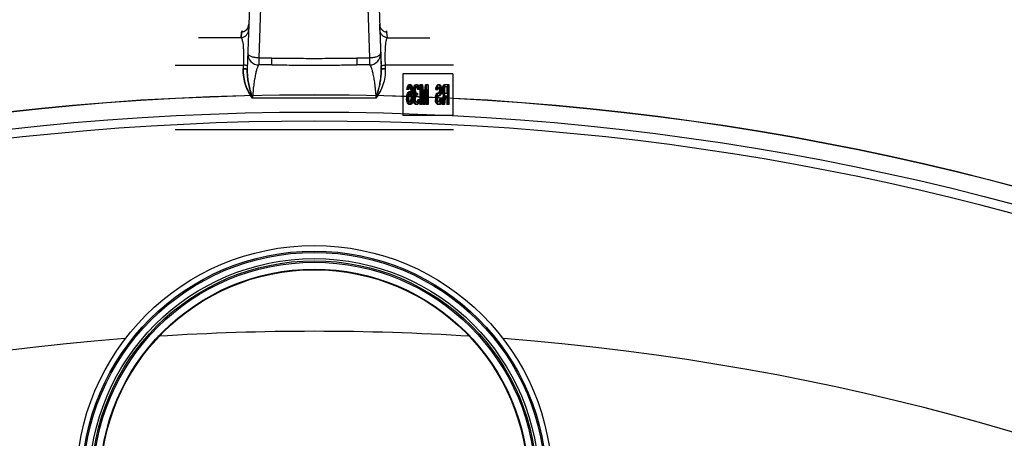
# Model space of a CAD drawing. Header units: millimetres. Extents: x 0 to 297, y 0 to 210.
# Tile 451 of 455: x 240.58 to 243.41, y 161.31 to 162.51. Entities that reach past the tile are written whole.
import ezdxf

# ---------------------------------------------------------------- set-up
doc = ezdxf.new("R2010")
doc.units = ezdxf.units.MM
doc.header["$LTSCALE"] = 16.335
doc.layers.get('0').update_dxf_attribs({"linetype": 'CONTINUOUS'})
doc.layers.add('001-M31079-X02', color=7, linetype='CONTINUOUS')
doc.layers.add('AXES_REF', color=7, linetype='CONTINUOUS')

msp = doc.modelspace()

# ---------------------------------------------------------------- linework, layer by layer
at = {"color": 7, "linetype": 'Continuous'}
for centre, radius in [((241.4302, 154.5393), 7.7567), ((241.4302, 154.5393), 7.756), ((241.4302, 154.5393), 7.7063), ((241.4302, 161.1777), 0.684), ((241.4302, 161.1777), 0.668), ((241.4302, 161.1777), 0.6464), ((241.4302, 161.1777), 0.64), ((241.4302, 161.1777), 0.636), ((241.4302, 161.1777), 0.616), ((241.4302, 161.1777), 0.6144)]:
    msp.add_circle(centre, radius, dxfattribs=at)
at = {"color": 9, "linetype": 'Continuous'}
msp.add_circle((241.4302, 161.1777), 0.664, dxfattribs=at)
at = {"color": 7, "linetype": 'Continuous'}
msp.add_arc((241.4302, 154.5393), 7.68, 278.27713, 261.72287, dxfattribs=at)
at = {"layer": '001-M31079-X02', "color": 7, "linetype": 'Continuous'}
for p, q in [((241.5835, 163.5558), (241.6226, 162.369)), ((241.6189, 162.4822), (241.6184, 162.498)), ((241.6189, 162.4822), (241.6223, 162.3795)), ((241.6226, 162.369), (241.6223, 162.3795)), ((241.6223, 162.3795), (241.6226, 162.369))]:
    msp.add_line(p, q, dxfattribs=at)
at = {"layer": '001-M31079-X02', "color": 9, "linetype": 'Continuous'}
for p, q in [((241.2769, 163.5522), (241.2378, 162.369)), ((241.2862, 162.8527), (241.2713, 162.401)), ((241.5743, 162.8527), (241.5892, 162.401)), ((241.2421, 162.498), (241.2426, 162.4979)), ((241.6183, 162.498), (241.6184, 162.498)), ((241.22, 162.4593), (241.0977, 162.4593)), ((241.22, 162.4593), (241.2215, 162.4751)), ((241.2215, 162.4751), (241.22, 162.4593)), ((241.6405, 162.4593), (241.639, 162.4751)), ((241.6405, 162.4593), (241.7628, 162.4593)), ((241.2713, 162.401), (241.2713, 162.3812)), ((241.308, 162.401), (241.2713, 162.401)), ((241.308, 162.3812), (241.308, 162.401)), ((241.5525, 162.401), (241.5525, 162.3812)), ((241.5892, 162.401), (241.5525, 162.401)), ((241.5892, 162.401), (241.5892, 162.3812)), ((241.0302, 162.3803), (241.2264, 162.3803)), ((241.308, 162.3812), (241.2713, 162.3812)), ((241.5892, 162.3812), (241.5525, 162.3812)), ((241.8302, 162.3803), (241.6341, 162.3803)), ((241.6076, 162.2852), (241.2529, 162.2852))]:
    msp.add_line(p, q, dxfattribs=at)
at = {"layer": '001-M31079-X02', "color": 6, "linetype": 'Continuous'}
for p, q in [((241.2264, 162.3803), (241.2261, 162.3698)), ((241.6341, 162.3803), (241.6344, 162.3698)), ((241.6852, 162.3553), (241.6852, 162.2353)), ((241.829, 162.3553), (241.6852, 162.3553)), ((241.829, 162.3553), (241.829, 162.2353)), ((241.6966, 162.3106), (241.697, 162.3142)), ((241.7023, 162.3106), (241.6966, 162.3106)), ((241.697, 162.3142), (241.6983, 162.3189)), ((241.7031, 162.3142), (241.697, 162.3142)), ((241.6983, 162.3189), (241.7004, 162.3225)), ((241.7018, 162.3189), (241.6983, 162.3189)), ((241.6996, 162.3142), (241.6987, 162.3106)), ((241.7009, 162.3165), (241.6996, 162.3142)), ((241.7001, 162.3106), (241.7005, 162.3142)), ((241.7004, 162.3225), (241.7026, 162.3237)), ((241.704, 162.3225), (241.7004, 162.3225)), ((241.7005, 162.3142), (241.7018, 162.3189)), ((241.7022, 162.3177), (241.7009, 162.3165)), ((241.7044, 162.3165), (241.7009, 162.3165)), ((241.7018, 162.3189), (241.704, 162.3225)), ((241.7083, 162.3177), (241.7022, 162.3177)), ((241.7031, 162.3142), (241.7023, 162.3106)), ((241.7079, 162.3237), (241.7026, 162.3237)), ((241.7044, 162.3165), (241.7031, 162.3142)), ((241.704, 162.3225), (241.7061, 162.3237)), ((241.7043, 162.3237), (241.7065, 162.3225)), ((241.7057, 162.3177), (241.7044, 162.3165)), ((241.706, 162.3165), (241.7048, 162.3177)), ((241.7073, 162.3142), (241.706, 162.3165)), ((241.7096, 162.3165), (241.706, 162.3165)), ((241.7065, 162.3225), (241.7086, 162.3189)), ((241.71, 162.3225), (241.7065, 162.3225)), ((241.7082, 162.3106), (241.7073, 162.3142)), ((241.7135, 162.3142), (241.7073, 162.3142)), ((241.7079, 162.3237), (241.71, 162.3225)), ((241.7086, 162.307), (241.7082, 162.3106)), ((241.7118, 162.3106), (241.7082, 162.3106)), ((241.7096, 162.3165), (241.7083, 162.3177)), ((241.7086, 162.3189), (241.7099, 162.3142)), ((241.7122, 162.3189), (241.7086, 162.3189)), ((241.7109, 162.3142), (241.7096, 162.3165)), ((241.7099, 162.3142), (241.7108, 162.3082)), ((241.71, 162.3225), (241.7122, 162.3189)), ((241.7118, 162.3106), (241.7109, 162.3142)), ((241.7122, 162.307), (241.7118, 162.3106)), ((241.7122, 162.3189), (241.7135, 162.3142)), ((241.7135, 162.3142), (241.7143, 162.3082)), ((241.7151, 162.3106), (241.7155, 162.3154)), ((241.7151, 162.3106), (241.7151, 162.3082)), ((241.7208, 162.3106), (241.7151, 162.3106)), ((241.7155, 162.3154), (241.7173, 162.3201)), ((241.7191, 162.3154), (241.7155, 162.3154)), ((241.7173, 162.3201), (241.719, 162.3225)), ((241.7208, 162.3201), (241.7173, 162.3201)), ((241.7181, 162.3142), (241.7173, 162.3106)), ((241.7173, 162.3082), (241.7173, 162.3106)), ((241.7194, 162.3165), (241.7181, 162.3142)), ((241.7217, 162.3142), (241.7181, 162.3142)), ((241.7186, 162.3106), (241.7191, 162.3154)), ((241.7186, 162.3082), (241.7186, 162.3106)), ((241.719, 162.3225), (241.722, 162.3237)), ((241.7225, 162.3225), (241.719, 162.3225)), ((241.7191, 162.3154), (241.7208, 162.3201)), ((241.7216, 162.3177), (241.7194, 162.3165)), ((241.723, 162.3165), (241.7194, 162.3165)), ((241.7208, 162.3201), (241.7225, 162.3225)), ((241.7217, 162.3142), (241.7208, 162.3106)), ((241.7208, 162.3106), (241.7208, 162.3082)), ((241.7268, 162.3177), (241.7216, 162.3177)), ((241.723, 162.3165), (241.7217, 162.3142)), ((241.7264, 162.3237), (241.722, 162.3237)), ((241.7225, 162.3225), (241.7255, 162.3237)), ((241.7229, 162.3237), (241.7259, 162.3225)), ((241.7251, 162.3177), (241.723, 162.3165)), ((241.7254, 162.3165), (241.7233, 162.3177)), ((241.7267, 162.3142), (241.7254, 162.3165)), ((241.729, 162.3165), (241.7254, 162.3165)), ((241.7259, 162.3225), (241.7276, 162.3201)), ((241.7294, 162.3225), (241.7259, 162.3225)), ((241.7264, 162.3237), (241.7294, 162.3225)), ((241.7276, 162.3106), (241.7267, 162.3142)), ((241.7303, 162.3142), (241.7267, 162.3142)), ((241.729, 162.3165), (241.7268, 162.3177)), ((241.7276, 162.3201), (241.7293, 162.3154)), ((241.7311, 162.3201), (241.7276, 162.3201)), ((241.7333, 162.3106), (241.7276, 162.3106)), ((241.7303, 162.3142), (241.729, 162.3165)), ((241.7293, 162.3154), (241.7298, 162.3106)), ((241.7329, 162.3154), (241.7293, 162.3154)), ((241.7294, 162.3225), (241.7311, 162.3201)), ((241.7311, 162.3106), (241.7303, 162.3142)), ((241.7311, 162.3201), (241.7329, 162.3154)), ((241.7329, 162.3154), (241.7333, 162.3106)), ((241.7336, 162.3237), (241.7336, 162.2677)), ((241.7411, 162.3237), (241.7336, 162.3237)), ((241.7362, 162.2677), (241.7362, 162.3118)), ((241.7422, 162.2677), (241.7362, 162.3118)), ((241.7398, 162.3118), (241.7362, 162.3118)), ((241.7372, 162.2677), (241.7372, 162.3237)), ((241.7375, 162.3237), (241.744, 162.2737)), ((241.7398, 162.3118), (241.7398, 162.2677)), ((241.7458, 162.2677), (241.7398, 162.3118)), ((241.7411, 162.3237), (241.7475, 162.2737)), ((241.744, 162.2737), (241.7504, 162.3237)), ((241.7517, 162.3118), (241.7457, 162.2677)), ((241.7475, 162.2737), (241.754, 162.3237)), ((241.7553, 162.3118), (241.7492, 162.2677)), ((241.7579, 162.3237), (241.7504, 162.3237)), ((241.7517, 162.3118), (241.7517, 162.2677)), ((241.7553, 162.3118), (241.7517, 162.3118)), ((241.7543, 162.2677), (241.7543, 162.3237)), ((241.7553, 162.2677), (241.7553, 162.3118)), ((241.7579, 162.3237), (241.7579, 162.2677)), ((241.7797, 162.3106), (241.7802, 162.3142)), ((241.7797, 162.3106), (241.7859, 162.3106)), ((241.7802, 162.3142), (241.7815, 162.3189)), ((241.7837, 162.3142), (241.7802, 162.3142)), ((241.7815, 162.3189), (241.7832, 162.3225)), ((241.785, 162.3189), (241.7815, 162.3189)), ((241.7828, 162.313), (241.7823, 162.3106)), ((241.7836, 162.3154), (241.7828, 162.313)), ((241.7863, 162.313), (241.7828, 162.313)), ((241.7832, 162.3225), (241.7853, 162.3237)), ((241.7867, 162.3225), (241.7832, 162.3225)), ((241.7833, 162.3106), (241.7837, 162.3142)), ((241.7849, 162.3165), (241.7836, 162.3154)), ((241.7872, 162.3154), (241.7836, 162.3154)), ((241.7837, 162.3142), (241.785, 162.3189)), ((241.791, 162.3165), (241.7849, 162.3165)), ((241.785, 162.3189), (241.7867, 162.3225)), ((241.791, 162.3237), (241.7853, 162.3237)), ((241.7863, 162.313), (241.7859, 162.3106)), ((241.7872, 162.3154), (241.7863, 162.313)), ((241.7867, 162.3225), (241.7889, 162.3237)), ((241.7885, 162.3165), (241.7872, 162.3154)), ((241.7875, 162.3237), (241.7892, 162.3225)), ((241.7888, 162.3154), (241.7875, 162.3165)), ((241.7901, 162.313), (241.7888, 162.3154)), ((241.7923, 162.3154), (241.7888, 162.3154)), ((241.7892, 162.3225), (241.7909, 162.3201)), ((241.7928, 162.3225), (241.7892, 162.3225)), ((241.7905, 162.3094), (241.7901, 162.313)), ((241.7936, 162.313), (241.7901, 162.313)), ((241.7905, 162.3094), (241.7905, 162.307)), ((241.7941, 162.3094), (241.7905, 162.3094)), ((241.7909, 162.3201), (241.7927, 162.3154)), ((241.7945, 162.3201), (241.7909, 162.3201)), ((241.791, 162.3237), (241.7928, 162.3225)), ((241.7923, 162.3154), (241.791, 162.3165)), ((241.7936, 162.313), (241.7923, 162.3154)), ((241.7927, 162.3154), (241.7931, 162.3106)), ((241.7962, 162.3154), (241.7927, 162.3154)), ((241.7928, 162.3225), (241.7945, 162.3201)), ((241.7931, 162.3058), (241.7931, 162.3106)), ((241.7967, 162.3106), (241.7931, 162.3106)), ((241.7941, 162.3094), (241.7936, 162.313)), ((241.7941, 162.307), (241.7941, 162.3094)), ((241.7945, 162.3201), (241.7962, 162.3154)), ((241.7962, 162.3154), (241.7967, 162.3106)), ((241.7967, 162.3106), (241.7967, 162.3058)), ((241.7983, 162.3106), (241.7987, 162.3142)), ((241.7983, 162.3106), (241.7983, 162.3058)), ((241.8044, 162.3106), (241.7983, 162.3106)), ((241.7987, 162.3142), (241.8, 162.3189)), ((241.8048, 162.3142), (241.7987, 162.3142)), ((241.8, 162.3189), (241.8017, 162.3225)), ((241.8035, 162.3189), (241.8, 162.3189)), ((241.8013, 162.3142), (241.8009, 162.3106)), ((241.8009, 162.307), (241.8009, 162.3106)), ((241.8022, 162.3165), (241.8013, 162.3142)), ((241.8017, 162.3225), (241.8039, 162.3237)), ((241.8053, 162.3225), (241.8017, 162.3225)), ((241.8018, 162.3106), (241.8023, 162.3142)), ((241.8018, 162.3106), (241.8018, 162.3058)), ((241.8034, 162.3177), (241.8022, 162.3165)), ((241.8057, 162.3165), (241.8022, 162.3165)), ((241.8023, 162.3142), (241.8035, 162.3189)), ((241.8152, 162.3177), (241.8034, 162.3177)), ((241.8035, 162.3189), (241.8053, 162.3225)), ((241.8178, 162.3237), (241.8039, 162.3237)), ((241.8048, 162.3142), (241.8044, 162.3106)), ((241.8044, 162.3106), (241.8044, 162.307)), ((241.8057, 162.3165), (241.8048, 162.3142)), ((241.8053, 162.3225), (241.8074, 162.3237)), ((241.807, 162.3177), (241.8057, 162.3165)), ((241.8116, 162.3177), (241.8116, 162.2999)), ((241.8142, 162.2677), (241.8142, 162.3237)), ((241.8152, 162.2999), (241.8152, 162.3177)), ((241.8178, 162.2677), (241.8178, 162.3237)), ((241.6957, 162.2891), (241.6966, 162.2951)), ((241.6957, 162.2891), (241.6957, 162.2832)), ((241.6993, 162.2891), (241.6957, 162.2891)), ((241.6966, 162.2772), (241.6957, 162.2832)), ((241.6993, 162.2832), (241.6957, 162.2832)), ((241.6966, 162.2951), (241.6979, 162.2987)), ((241.7001, 162.2951), (241.6966, 162.2951)), ((241.6979, 162.2987), (241.7, 162.3023)), ((241.6979, 162.2987), (241.7014, 162.2987)), ((241.6983, 162.2915), (241.6979, 162.288)), ((241.6979, 162.2844), (241.6979, 162.288)), ((241.6979, 162.288), (241.7014, 162.288)), ((241.6979, 162.2844), (241.6983, 162.2808)), ((241.7014, 162.2844), (241.6979, 162.2844)), ((241.6992, 162.2939), (241.6983, 162.2915)), ((241.7018, 162.2915), (241.6983, 162.2915)), ((241.6983, 162.2808), (241.6992, 162.2772)), ((241.7018, 162.2808), (241.6983, 162.2808)), ((241.7004, 162.2963), (241.6992, 162.2939)), ((241.7027, 162.2939), (241.6992, 162.2939)), ((241.6993, 162.2891), (241.7001, 162.2951)), ((241.6993, 162.2832), (241.6993, 162.2891)), ((241.7001, 162.2772), (241.6993, 162.2832)), ((241.7, 162.3023), (241.7022, 162.3034)), ((241.7036, 162.3023), (241.7, 162.3023)), ((241.7001, 162.2951), (241.7014, 162.2987)), ((241.7017, 162.2975), (241.7004, 162.2963)), ((241.704, 162.2963), (241.7004, 162.2963)), ((241.7014, 162.2987), (241.7036, 162.3023)), ((241.7018, 162.2915), (241.7014, 162.288)), ((241.7014, 162.288), (241.7014, 162.2844)), ((241.7014, 162.2844), (241.7018, 162.2808)), ((241.7083, 162.2975), (241.7017, 162.2975)), ((241.7027, 162.2939), (241.7018, 162.2915)), ((241.7018, 162.2808), (241.7027, 162.2772)), ((241.7079, 162.3034), (241.7022, 162.3034)), ((241.704, 162.2963), (241.7027, 162.2939)), ((241.7036, 162.3023), (241.7057, 162.3034)), ((241.7053, 162.2975), (241.704, 162.2963)), ((241.7043, 162.3034), (241.7065, 162.3023)), ((241.706, 162.2963), (241.7048, 162.2975)), ((241.7073, 162.2939), (241.706, 162.2963)), ((241.7096, 162.2963), (241.706, 162.2963)), ((241.7065, 162.3023), (241.7091, 162.2975)), ((241.71, 162.3023), (241.7065, 162.3023)), ((241.7082, 162.2915), (241.7073, 162.2939)), ((241.7109, 162.2939), (241.7073, 162.2939)), ((241.7073, 162.2772), (241.7082, 162.2808)), ((241.7079, 162.3034), (241.71, 162.3023)), ((241.7086, 162.288), (241.7082, 162.2915)), ((241.7148, 162.2915), (241.7082, 162.2915)), ((241.7082, 162.2808), (241.7086, 162.2844)), ((241.7118, 162.2808), (241.7082, 162.2808)), ((241.7096, 162.2963), (241.7083, 162.2975)), ((241.7091, 162.2999), (241.7086, 162.307)), ((241.7122, 162.307), (241.7086, 162.307)), ((241.7086, 162.288), (241.7086, 162.2844)), ((241.7122, 162.288), (241.7086, 162.288)), ((241.7122, 162.2844), (241.7086, 162.2844)), ((241.7091, 162.2999), (241.7091, 162.2975)), ((241.7148, 162.2999), (241.7091, 162.2999)), ((241.7126, 162.2975), (241.7091, 162.2975)), ((241.7109, 162.2939), (241.7096, 162.2963)), ((241.7108, 162.2832), (241.7099, 162.2772)), ((241.71, 162.3023), (241.7126, 162.2975)), ((241.7108, 162.3082), (241.7112, 162.2999)), ((241.7143, 162.3082), (241.7108, 162.3082)), ((241.7112, 162.2915), (241.7108, 162.2832)), ((241.7143, 162.2832), (241.7108, 162.2832)), ((241.7118, 162.2915), (241.7109, 162.2939)), ((241.7109, 162.2772), (241.7118, 162.2808)), ((241.7112, 162.2915), (241.7112, 162.2999)), ((241.7122, 162.288), (241.7118, 162.2915)), ((241.7118, 162.2808), (241.7122, 162.2844)), ((241.7126, 162.2999), (241.7122, 162.307)), ((241.7122, 162.2844), (241.7122, 162.288)), ((241.7126, 162.2975), (241.7126, 162.2999)), ((241.7143, 162.2832), (241.7135, 162.2772)), ((241.7143, 162.3082), (241.7148, 162.2999)), ((241.7148, 162.2915), (241.7143, 162.2832)), ((241.7147, 162.2856), (241.7151, 162.2903)), ((241.7147, 162.2856), (241.7147, 162.2808)), ((241.7204, 162.2856), (241.7147, 162.2856)), ((241.7151, 162.2772), (241.7147, 162.2808)), ((241.7204, 162.2808), (241.7147, 162.2808)), ((241.7148, 162.2999), (241.7148, 162.2915)), ((241.7155, 162.3034), (241.7151, 162.3082)), ((241.7208, 162.3082), (241.7151, 162.3082)), ((241.7151, 162.2903), (241.716, 162.2939)), ((241.7212, 162.2903), (241.7151, 162.2903)), ((241.7164, 162.2999), (241.7155, 162.3034)), ((241.7217, 162.3034), (241.7155, 162.3034)), ((241.716, 162.2939), (241.7181, 162.2963)), ((241.7195, 162.2939), (241.716, 162.2939)), ((241.7181, 162.2963), (241.7164, 162.2999)), ((241.7199, 162.2999), (241.7164, 162.2999)), ((241.7177, 162.2903), (241.7168, 162.2856)), ((241.7168, 162.2808), (241.7168, 162.2856)), ((241.7168, 162.2808), (241.7173, 162.2784)), ((241.7173, 162.3082), (241.7181, 162.3034)), ((241.719, 162.2927), (241.7177, 162.2903)), ((241.7181, 162.3034), (241.719, 162.3011)), ((241.7217, 162.2963), (241.7181, 162.2963)), ((241.7182, 162.2856), (241.7186, 162.2903)), ((241.7182, 162.2808), (241.7182, 162.2856)), ((241.7186, 162.2772), (241.7182, 162.2808)), ((241.7191, 162.3034), (241.7186, 162.3082)), ((241.7186, 162.2903), (241.7195, 162.2939)), ((241.719, 162.3011), (241.7216, 162.2987)), ((241.7225, 162.3011), (241.719, 162.3011)), ((241.7216, 162.2939), (241.719, 162.2927)), ((241.7225, 162.2927), (241.719, 162.2927)), ((241.7199, 162.2999), (241.7191, 162.3034)), ((241.7195, 162.2939), (241.7217, 162.2963)), ((241.7217, 162.2963), (241.7199, 162.2999)), ((241.7212, 162.2903), (241.7204, 162.2856)), ((241.7204, 162.2856), (241.7204, 162.2808)), ((241.7204, 162.2808), (241.7208, 162.2784)), ((241.7208, 162.3082), (241.7217, 162.3034)), ((241.7225, 162.2927), (241.7212, 162.2903)), ((241.7268, 162.2987), (241.7216, 162.2987)), ((241.7268, 162.2939), (241.7216, 162.2939)), ((241.7217, 162.3034), (241.7225, 162.3011)), ((241.7225, 162.3011), (241.7251, 162.2987)), ((241.7251, 162.2939), (241.7225, 162.2927)), ((241.7233, 162.2939), (241.7233, 162.2987)), ((241.7268, 162.2987), (241.7268, 162.2939)), ((241.7276, 162.2784), (241.728, 162.2808)), ((241.7337, 162.2808), (241.728, 162.2808)), ((241.7302, 162.2808), (241.7298, 162.2772)), ((241.7311, 162.2784), (241.7316, 162.2808)), ((241.7337, 162.2808), (241.7333, 162.2772)), ((241.7785, 162.2868), (241.7793, 162.2915)), ((241.7785, 162.2868), (241.7785, 162.2808)), ((241.782, 162.2868), (241.7785, 162.2868)), ((241.7793, 162.276), (241.7785, 162.2808)), ((241.782, 162.2808), (241.7785, 162.2808)), ((241.7793, 162.2915), (241.781, 162.2963)), ((241.7829, 162.2915), (241.7793, 162.2915)), ((241.781, 162.2963), (241.7828, 162.2987)), ((241.7846, 162.2963), (241.781, 162.2963)), ((241.7819, 162.2891), (241.781, 162.2856)), ((241.781, 162.282), (241.781, 162.2856)), ((241.7846, 162.2856), (241.781, 162.2856)), ((241.781, 162.282), (241.7819, 162.2784)), ((241.7846, 162.282), (241.781, 162.282)), ((241.7832, 162.2915), (241.7819, 162.2891)), ((241.7854, 162.2891), (241.7819, 162.2891)), ((241.782, 162.2868), (241.7829, 162.2915)), ((241.782, 162.2808), (241.782, 162.2868)), ((241.7829, 162.276), (241.782, 162.2808)), ((241.7828, 162.2987), (241.7849, 162.2999)), ((241.7863, 162.2987), (241.7828, 162.2987)), ((241.7829, 162.2915), (241.7846, 162.2963)), ((241.7849, 162.2927), (241.7832, 162.2915)), ((241.7867, 162.2915), (241.7832, 162.2915)), ((241.7846, 162.2963), (241.7863, 162.2987)), ((241.7854, 162.2891), (241.7846, 162.2856)), ((241.7846, 162.2856), (241.7846, 162.282)), ((241.7846, 162.282), (241.7854, 162.2784)), ((241.791, 162.2999), (241.7849, 162.2999)), ((241.791, 162.2927), (241.7849, 162.2927)), ((241.7867, 162.2915), (241.7854, 162.2891)), ((241.7863, 162.2987), (241.7885, 162.2999)), ((241.7885, 162.2927), (241.7867, 162.2915)), ((241.7875, 162.2999), (241.7888, 162.3011)), ((241.7892, 162.2939), (241.7875, 162.2927)), ((241.7888, 162.3011), (241.7901, 162.3034)), ((241.7923, 162.3011), (241.7888, 162.3011)), ((241.7909, 162.2963), (241.7892, 162.2939)), ((241.7928, 162.2939), (241.7892, 162.2939)), ((241.7901, 162.3034), (241.7905, 162.307)), ((241.7936, 162.3034), (241.7901, 162.3034)), ((241.7941, 162.307), (241.7905, 162.307)), ((241.7927, 162.3011), (241.7909, 162.2963)), ((241.7945, 162.2963), (241.7909, 162.2963)), ((241.791, 162.2999), (241.7923, 162.3011)), ((241.7928, 162.2939), (241.791, 162.2927)), ((241.7914, 162.2796), (241.7918, 162.2832)), ((241.7979, 162.2832), (241.7918, 162.2832)), ((241.7923, 162.3011), (241.7936, 162.3034)), ((241.7931, 162.3058), (241.7927, 162.3011)), ((241.7962, 162.3011), (241.7927, 162.3011)), ((241.7945, 162.2963), (241.7928, 162.2939)), ((241.7967, 162.3058), (241.7931, 162.3058)), ((241.7936, 162.3034), (241.7941, 162.307)), ((241.7944, 162.2832), (241.794, 162.2784)), ((241.7962, 162.3011), (241.7945, 162.2963)), ((241.7949, 162.2796), (241.7954, 162.2832)), ((241.7967, 162.3058), (241.7962, 162.3011)), ((241.7979, 162.2832), (241.7975, 162.2784)), ((241.7978, 162.2677), (241.8017, 162.2951)), ((241.7987, 162.3023), (241.7983, 162.3058)), ((241.8018, 162.3058), (241.7983, 162.3058)), ((241.8, 162.2975), (241.7987, 162.3023)), ((241.8023, 162.3023), (241.7987, 162.3023)), ((241.8017, 162.2951), (241.8, 162.2975)), ((241.8035, 162.2975), (241.8, 162.2975)), ((241.8009, 162.307), (241.8013, 162.3034)), ((241.8044, 162.307), (241.8009, 162.307)), ((241.8043, 162.2927), (241.8009, 162.2677)), ((241.8013, 162.3034), (241.8022, 162.3011)), ((241.8048, 162.3034), (241.8013, 162.3034)), ((241.8014, 162.2677), (241.8053, 162.2951)), ((241.8053, 162.2951), (241.8017, 162.2951)), ((241.8023, 162.3023), (241.8018, 162.3058)), ((241.8022, 162.3011), (241.8034, 162.2999)), ((241.8057, 162.3011), (241.8022, 162.3011)), ((241.8035, 162.2975), (241.8023, 162.3023)), ((241.8034, 162.2999), (241.8152, 162.2999)), ((241.8053, 162.2951), (241.8035, 162.2975)), ((241.8043, 162.2927), (241.8152, 162.2927)), ((241.8044, 162.307), (241.8048, 162.3034)), ((241.8079, 162.2927), (241.8044, 162.2677)), ((241.8048, 162.3034), (241.8057, 162.3011)), ((241.8057, 162.3011), (241.807, 162.2999)), ((241.8116, 162.2927), (241.8116, 162.2677)), ((241.8152, 162.2927), (241.8152, 162.2677)), ((241.6979, 162.2725), (241.6966, 162.2772)), ((241.7027, 162.2772), (241.6966, 162.2772)), ((241.7, 162.2689), (241.6979, 162.2725)), ((241.7014, 162.2725), (241.6979, 162.2725)), ((241.6992, 162.2772), (241.7004, 162.2748)), ((241.7022, 162.2677), (241.7, 162.2689)), ((241.7036, 162.2689), (241.7, 162.2689)), ((241.7014, 162.2725), (241.7001, 162.2772)), ((241.7004, 162.2748), (241.7017, 162.2737)), ((241.704, 162.2748), (241.7004, 162.2748)), ((241.7036, 162.2689), (241.7014, 162.2725)), ((241.7083, 162.2737), (241.7017, 162.2737)), ((241.7079, 162.2677), (241.7022, 162.2677)), ((241.7027, 162.2772), (241.704, 162.2748)), ((241.7057, 162.2677), (241.7036, 162.2689)), ((241.704, 162.2748), (241.7053, 162.2737)), ((241.7065, 162.2689), (241.7043, 162.2677)), ((241.7048, 162.2737), (241.706, 162.2748)), ((241.706, 162.2748), (241.7073, 162.2772)), ((241.7096, 162.2748), (241.706, 162.2748)), ((241.7086, 162.2725), (241.7065, 162.2689)), ((241.71, 162.2689), (241.7065, 162.2689)), ((241.7135, 162.2772), (241.7073, 162.2772)), ((241.71, 162.2689), (241.7079, 162.2677)), ((241.7083, 162.2737), (241.7096, 162.2748)), ((241.7099, 162.2772), (241.7086, 162.2725)), ((241.7122, 162.2725), (241.7086, 162.2725)), ((241.7096, 162.2748), (241.7109, 162.2772)), ((241.7122, 162.2725), (241.71, 162.2689)), ((241.7135, 162.2772), (241.7122, 162.2725)), ((241.716, 162.2737), (241.7151, 162.2772)), ((241.7151, 162.2772), (241.7186, 162.2772)), ((241.7173, 162.2713), (241.716, 162.2737)), ((241.7195, 162.2737), (241.716, 162.2737)), ((241.7173, 162.2784), (241.7181, 162.276)), ((241.7208, 162.2784), (241.7173, 162.2784)), ((241.719, 162.2689), (241.7173, 162.2713)), ((241.7208, 162.2713), (241.7173, 162.2713)), ((241.7181, 162.276), (241.719, 162.2748)), ((241.7217, 162.276), (241.7181, 162.276)), ((241.7195, 162.2737), (241.7186, 162.2772)), ((241.719, 162.2748), (241.7211, 162.2737)), ((241.7225, 162.2748), (241.719, 162.2748)), ((241.7207, 162.2677), (241.719, 162.2689)), ((241.7225, 162.2689), (241.719, 162.2689)), ((241.7208, 162.2713), (241.7195, 162.2737)), ((241.7277, 162.2677), (241.7207, 162.2677)), ((241.7208, 162.2784), (241.7217, 162.276)), ((241.7225, 162.2689), (241.7208, 162.2713)), ((241.7273, 162.2737), (241.7211, 162.2737)), ((241.7217, 162.276), (241.7225, 162.2748)), ((241.7225, 162.2748), (241.7247, 162.2737)), ((241.7242, 162.2677), (241.7225, 162.2689)), ((241.7237, 162.2737), (241.7259, 162.2748)), ((241.7259, 162.2689), (241.7241, 162.2677)), ((241.7259, 162.2748), (241.7267, 162.276)), ((241.7294, 162.2748), (241.7259, 162.2748)), ((241.7276, 162.2713), (241.7259, 162.2689)), ((241.7294, 162.2689), (241.7259, 162.2689)), ((241.7267, 162.276), (241.7276, 162.2784)), ((241.7303, 162.276), (241.7267, 162.276)), ((241.7273, 162.2737), (241.7294, 162.2748)), ((241.7311, 162.2784), (241.7276, 162.2784)), ((241.7289, 162.2737), (241.7276, 162.2713)), ((241.7311, 162.2713), (241.7276, 162.2713)), ((241.7294, 162.2689), (241.7277, 162.2677)), ((241.7298, 162.2772), (241.7289, 162.2737)), ((241.7324, 162.2737), (241.7289, 162.2737)), ((241.7294, 162.2748), (241.7303, 162.276)), ((241.7311, 162.2713), (241.7294, 162.2689)), ((241.7333, 162.2772), (241.7298, 162.2772)), ((241.7303, 162.276), (241.7311, 162.2784)), ((241.7324, 162.2737), (241.7311, 162.2713)), ((241.7333, 162.2772), (241.7324, 162.2737)), ((241.7398, 162.2677), (241.7336, 162.2677)), ((241.7492, 162.2677), (241.7422, 162.2677)), ((241.7475, 162.2737), (241.744, 162.2737)), ((241.7579, 162.2677), (241.7517, 162.2677)), ((241.781, 162.2713), (241.7793, 162.276)), ((241.7829, 162.276), (241.7793, 162.276)), ((241.7828, 162.2689), (241.781, 162.2713)), ((241.7846, 162.2713), (241.781, 162.2713)), ((241.7819, 162.2784), (241.7832, 162.276)), ((241.7854, 162.2784), (241.7819, 162.2784)), ((241.7849, 162.2677), (241.7828, 162.2689)), ((241.7863, 162.2689), (241.7828, 162.2689)), ((241.7846, 162.2713), (241.7829, 162.276)), ((241.7832, 162.276), (241.7849, 162.2748)), ((241.7867, 162.276), (241.7832, 162.276)), ((241.7863, 162.2689), (241.7846, 162.2713)), ((241.7919, 162.2748), (241.7849, 162.2748)), ((241.7919, 162.2677), (241.7849, 162.2677)), ((241.7854, 162.2784), (241.7867, 162.276)), ((241.7885, 162.2677), (241.7863, 162.2689)), ((241.7867, 162.276), (241.7885, 162.2748)), ((241.7884, 162.2748), (241.7901, 162.276)), ((241.7905, 162.2689), (241.7884, 162.2677)), ((241.7901, 162.276), (241.7914, 162.2796)), ((241.7936, 162.276), (241.7901, 162.276)), ((241.7927, 162.2725), (241.7905, 162.2689)), ((241.7941, 162.2689), (241.7905, 162.2689)), ((241.7949, 162.2796), (241.7914, 162.2796)), ((241.7919, 162.2748), (241.7936, 162.276)), ((241.7941, 162.2689), (241.7919, 162.2677)), ((241.794, 162.2784), (241.7927, 162.2725)), ((241.7962, 162.2725), (241.7927, 162.2725)), ((241.7936, 162.276), (241.7949, 162.2796)), ((241.7975, 162.2784), (241.794, 162.2784)), ((241.7962, 162.2725), (241.7941, 162.2689)), ((241.7975, 162.2784), (241.7962, 162.2725)), ((241.8044, 162.2677), (241.7978, 162.2677)), ((241.8178, 162.2677), (241.8116, 162.2677)), ((241.829, 162.2353), (241.6852, 162.2353)), ((241.0302, 162.1953), (241.8302, 162.1953))]:
    msp.add_line(p, q, dxfattribs=at)
at = {"layer": '001-M31079-X02', "color": 9, "linetype": 'Continuous'}
msp.add_lwpolyline([(241.6183, 162.498), (241.6181, 162.4979), (241.618, 162.4979), (241.6179, 162.4979)], dxfattribs=at)
for centre, start, end in [((241.2713, 162.4132), 178.1099, 270), ((241.5892, 162.4132), 270, 1.8901)]:
    msp.add_arc(centre, 0.032, start, end, dxfattribs=at)
for points, knots in [([(241.22, 162.4593), (241.2227, 162.4596), (241.2284, 162.4611), (241.2355, 162.4663), (241.2403, 162.4738), (241.2415, 162.4795), (241.2416, 162.4822)], [0, 0, 0, 0, 0.242564, 0.501153, 0.75904, 1, 1, 1, 1]), ([(241.2215, 162.4751), (241.2241, 162.4755), (241.2295, 162.4772), (241.2363, 162.4824), (241.2409, 162.4897), (241.242, 162.4953), (241.2421, 162.498)], [0, 0, 0, 0, 0.241058, 0.498399, 0.756595, 1, 1, 1, 1]), ([(241.2421, 162.498), (241.242, 162.4953), (241.2409, 162.4897), (241.2363, 162.4824), (241.2295, 162.4772), (241.2241, 162.4755), (241.2215, 162.4751)], [0, 0, 0, 0, 0.243405, 0.501601, 0.758942, 1, 1, 1, 1]), ([(241.2215, 162.4751), (241.2216, 162.4765), (241.224, 162.4817), (241.2216, 162.4765), (241.2215, 162.4751)], [0, 0, 0, 0, 0.500002, 1, 1, 1, 1]), ([(241.2215, 162.4751), (241.2216, 162.4765), (241.224, 162.4817), (241.2216, 162.4765), (241.2215, 162.4751)], [0, 0, 0, 0, 0.500002, 1, 1, 1, 1]), ([(241.6184, 162.498), (241.6185, 162.4953), (241.6196, 162.4898), (241.6241, 162.4825), (241.6309, 162.4772), (241.6363, 162.4755), (241.639, 162.4751)], [0, 0, 0, 0, 0.241973, 0.499632, 0.757513, 1, 1, 1, 1]), ([(241.6184, 162.498), (241.6185, 162.4953), (241.6196, 162.4897), (241.6242, 162.4824), (241.631, 162.4772), (241.6364, 162.4755), (241.639, 162.4751)], [0, 0, 0, 0, 0.243405, 0.501601, 0.758942, 1, 1, 1, 1]), ([(241.6405, 162.4593), (241.6378, 162.4596), (241.6321, 162.4611), (241.625, 162.4663), (241.6202, 162.4738), (241.619, 162.4795), (241.6189, 162.4822)], [0, 0, 0, 0, 0.242564, 0.501153, 0.75904, 1, 1, 1, 1]), ([(241.639, 162.4751), (241.6388, 162.4765), (241.6364, 162.4817), (241.6388, 162.4765), (241.639, 162.4751)], [0, 0, 0, 0, 0.500001, 1, 1, 1, 1]), ([(241.639, 162.4751), (241.6388, 162.4765), (241.6364, 162.4817), (241.6388, 162.4765), (241.639, 162.4751)], [0, 0, 0, 0, 0.500001, 1, 1, 1, 1]), ([(241.22, 162.4593), (241.222, 162.4574), (241.2236, 162.452), (241.2251, 162.444), (241.2261, 162.4347), (241.2267, 162.4233), (241.227, 162.4101), (241.2269, 162.3956), (241.2266, 162.3855), (241.2264, 162.3803)], [0, 0, 0, 0, 0.105333, 0.194512, 0.310889, 0.454085, 0.621089, 0.805903, 1, 1, 1, 1]), ([(241.6405, 162.4593), (241.6384, 162.4574), (241.6369, 162.452), (241.6353, 162.444), (241.6344, 162.4347), (241.6337, 162.4233), (241.6335, 162.4101), (241.6335, 162.3956), (241.6338, 162.3855), (241.6341, 162.3803)], [0, 0, 0, 0, 0.105333, 0.194512, 0.310888, 0.454084, 0.621089, 0.805903, 1, 1, 1, 1]), ([(241.2713, 162.401), (241.2694, 162.401), (241.2658, 162.4013), (241.2604, 162.402), (241.2553, 162.403), (241.2507, 162.4043), (241.2468, 162.4059), (241.2436, 162.4078), (241.2407, 162.4102), (241.2393, 162.4127), (241.2393, 162.4143)], [0, 0, 0, 0, 0.152302, 0.301427, 0.442982, 0.573066, 0.689238, 0.789672, 0.873546, 1, 1, 1, 1]), ([(241.308, 162.401), (241.3284, 162.401), (241.3692, 162.4004), (241.4302, 162.3998), (241.4913, 162.4004), (241.5321, 162.401), (241.5525, 162.401)], [0, 0, 0, 0, 0.250467, 0.5, 0.749533, 1, 1, 1, 1]), ([(241.6212, 162.4143), (241.6212, 162.4127), (241.6198, 162.4102), (241.6169, 162.4078), (241.6137, 162.4059), (241.6097, 162.4043), (241.6052, 162.403), (241.6001, 162.402), (241.5947, 162.4013), (241.591, 162.401), (241.5892, 162.401)], [0, 0, 0, 0, 0.125884, 0.210129, 0.310503, 0.426726, 0.557127, 0.698537, 0.847493, 1, 1, 1, 1]), ([(241.2529, 162.2852), (241.2487, 162.2909), (241.2408, 162.3033), (241.2321, 162.3238), (241.2268, 162.3463), (241.2259, 162.3619), (241.2261, 162.3698)], [0, 0, 0, 0, 0.236493, 0.482639, 0.738027, 1, 1, 1, 1]), ([(241.2261, 162.3698), (241.2259, 162.3619), (241.2268, 162.3463), (241.2321, 162.3238), (241.2408, 162.3033), (241.2487, 162.2909), (241.2529, 162.2852)], [0, 0, 0, 0, 0.261972, 0.517361, 0.763506, 1, 1, 1, 1]), ([(241.2378, 162.369), (241.2378, 162.3692), (241.2369, 162.3691), (241.2359, 162.3694), (241.2336, 162.3694), (241.2311, 162.3696), (241.2285, 162.3697), (241.2269, 162.3698), (241.2261, 162.3698)], [0, 0, 0, 0, 0.037376, 0.150759, 0.338984, 0.592057, 0.78847, 1, 1, 1, 1]), ([(241.2261, 162.3698), (241.2269, 162.3698), (241.2285, 162.3697), (241.2311, 162.3696), (241.2336, 162.3694), (241.2359, 162.3694), (241.2369, 162.3691), (241.2378, 162.3692), (241.2378, 162.369)], [0, 0, 0, 0, 0.211532, 0.407946, 0.661018, 0.849243, 0.962624, 1, 1, 1, 1]), ([(241.2382, 162.3795), (241.2382, 162.3797), (241.2372, 162.3795), (241.2362, 162.3798), (241.2337, 162.3799), (241.2313, 162.3801), (241.2288, 162.3802), (241.2272, 162.3802), (241.2264, 162.3803)], [0, 0, 0, 0, 0.040734, 0.161117, 0.354742, 0.606946, 0.797903, 1, 1, 1, 1]), ([(241.2378, 162.369), (241.2377, 162.3642), (241.2379, 162.3539), (241.2396, 162.3378), (241.2429, 162.3205), (241.2474, 162.3028), (241.251, 162.291), (241.2529, 162.2852)], [0, 0, 0, 0, 0.170429, 0.360392, 0.568231, 0.786617, 1, 1, 1, 1]), ([(241.2529, 162.2852), (241.251, 162.291), (241.2474, 162.3028), (241.2429, 162.3204), (241.2396, 162.3377), (241.2379, 162.3538), (241.2377, 162.3641), (241.2378, 162.369)], [0, 0, 0, 0, 0.21319, 0.431438, 0.638916, 0.828304, 1, 1, 1, 1]), ([(241.2713, 162.3812), (241.2704, 162.3812), (241.2683, 162.3784), (241.2663, 162.3734), (241.2637, 162.3647), (241.2611, 162.3533), (241.2585, 162.3392), (241.256, 162.3227), (241.2541, 162.3045), (241.2532, 162.2917), (241.2529, 162.2852)], [0, 0, 0, 0, 0.028252, 0.086662, 0.176722, 0.296503, 0.443319, 0.613447, 0.801567, 1, 1, 1, 1]), ([(241.308, 162.3812), (241.3247, 162.3812), (241.3575, 162.3809), (241.4062, 162.3805), (241.4543, 162.3805), (241.503, 162.3809), (241.5358, 162.3812), (241.5525, 162.3812)], [0, 0, 0, 0, 0.204623, 0.402589, 0.597404, 0.795364, 1, 1, 1, 1]), ([(241.5892, 162.3812), (241.5901, 162.3812), (241.5921, 162.3784), (241.5941, 162.3734), (241.5968, 162.3647), (241.5994, 162.3533), (241.602, 162.3392), (241.6044, 162.3227), (241.6064, 162.3045), (241.6073, 162.2917), (241.6076, 162.2852)], [0, 0, 0, 0, 0.028252, 0.086662, 0.176722, 0.296503, 0.443319, 0.613447, 0.801567, 1, 1, 1, 1]), ([(241.6344, 162.3698), (241.6346, 162.3619), (241.6337, 162.3463), (241.6284, 162.3238), (241.6197, 162.3033), (241.6118, 162.2909), (241.6076, 162.2852)], [0, 0, 0, 0, 0.261972, 0.517361, 0.763507, 1, 1, 1, 1]), ([(241.6076, 162.2852), (241.6094, 162.291), (241.6131, 162.3028), (241.6176, 162.3205), (241.6209, 162.3378), (241.6226, 162.3539), (241.6228, 162.3642), (241.6226, 162.369)], [0, 0, 0, 0, 0.213424, 0.431832, 0.639669, 0.829605, 1, 1, 1, 1]), ([(241.6226, 162.369), (241.6228, 162.3641), (241.6226, 162.3538), (241.6208, 162.3377), (241.6176, 162.3204), (241.613, 162.3028), (241.6095, 162.291), (241.6076, 162.2852)], [0, 0, 0, 0, 0.171742, 0.361135, 0.568597, 0.786818, 1, 1, 1, 1]), ([(241.6223, 162.3795), (241.6223, 162.3797), (241.6233, 162.3795), (241.6243, 162.3798), (241.6267, 162.3799), (241.6292, 162.3801), (241.6317, 162.3802), (241.6333, 162.3802), (241.6341, 162.3803)], [0, 0, 0, 0, 0.040734, 0.161117, 0.354742, 0.606946, 0.797903, 1, 1, 1, 1]), ([(241.6344, 162.3698), (241.6336, 162.3698), (241.632, 162.3697), (241.6293, 162.3696), (241.6269, 162.3694), (241.6246, 162.3694), (241.6236, 162.3691), (241.6226, 162.3692), (241.6226, 162.369)], [0, 0, 0, 0, 0.211532, 0.407946, 0.661018, 0.849243, 0.962624, 1, 1, 1, 1]), ([(241.6226, 162.369), (241.6226, 162.3692), (241.6236, 162.3691), (241.6246, 162.3694), (241.6269, 162.3694), (241.6293, 162.3696), (241.632, 162.3697), (241.6336, 162.3698), (241.6344, 162.3698)], [0, 0, 0, 0, 0.037376, 0.150758, 0.338983, 0.592056, 0.788469, 1, 1, 1, 1])]:
    msp.add_open_spline(points, degree=3, knots=knots, dxfattribs=at)
at = {"layer": 'AXES_REF', "color": 9, "linetype": 'Continuous'}
for start, end in [(86.35689, 93.64311), (94.41181, 85.58819)]:
    msp.add_arc((241.4302, 154.5393), 7.0756, start, end, dxfattribs=at)

doc.saveas('drawing.dxf')
